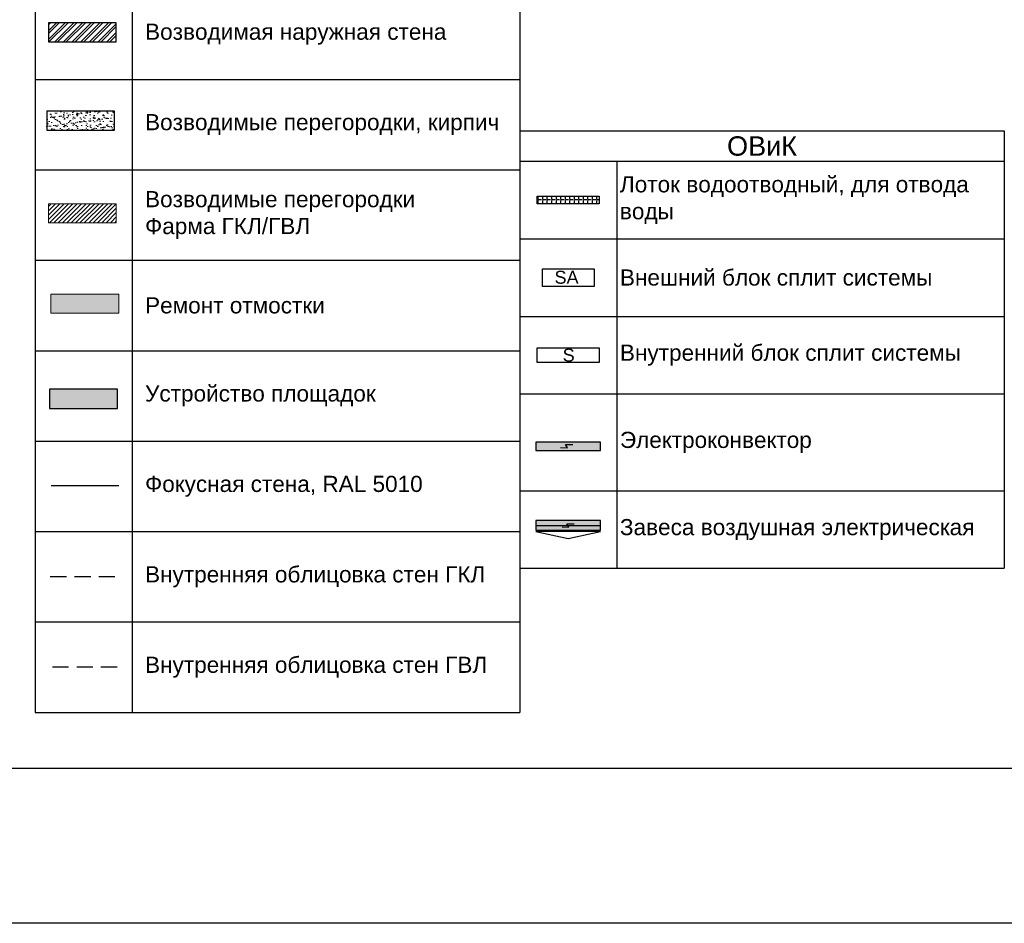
# Model space of a CAD drawing. Header units: millimetres. Extents: x -692150 to 2662533, y -95416 to 65084.
# Tile 464 of 656: x -16668 to -1427, y -57790 to -43801. Entities that reach past the tile are written whole.
import ezdxf
from ezdxf import colors
from ezdxf.entities.mleader import LeaderData, LeaderLine
from ezdxf.math import Vec2, Vec3

# ---------------------------------------------------------------- set-up
doc = ezdxf.new("R2010")
doc.units = ezdxf.units.MM
doc.linetypes.add('CACHE', pattern=[375, 250, -125])
doc.layers.get('Defpoints').update_dxf_attribs({"color": 30})
for name, color, linetype, lineweight in [('03_АР_Возводимые перегородки', 10, 'Continuous', 25), ('10_АР_Мебель размеры', 255, 'Continuous', 0), ('17_АР_Текст', 250, 'Continuous', 0), ('21_АР_Штриховка', 47, 'Continuous', 5), ('28_РАЗВЕРТКИ', 7, 'Continuous', 0)]:
    doc.layers.add(name, color=color, linetype=linetype, lineweight=lineweight)
doc.layers.add('ОВиК', color=7, linetype='Continuous')
doc.styles.add('_ТЕКСТОВЫЙ', font='arial.ttf', dxfattribs={"width": 0.8})
doc.styles.add('HVAC_AEP', font='arial.ttf')
doc.styles.get("Standard").update_dxf_attribs({"font": 'arial.ttf'})
doc.linetypes.add('зигзаг', pattern='A,0.00254,-5.08,[131,ltypeshp.shx,S=5.08,R=0,X=-5.08,Y=0],-10.16,[131,ltypeshp.shx,S=5.08,R=180,X=5.08,Y=0],-5.08', length=20.32254)

# ---------------------------------------------------------------- blocks, each defined once
blk = doc.blocks.new('A$C2C791E13')
at = {"layer": 'ОВиК'}
h = blk.add_hatch(dxfattribs=at)
h.set_pattern_fill('ANGLE', color=10, scale=10)
h.set_pattern_definition([(0, (-2004.725, 44710.24), (0, 69.85), [50.8, -19.05]), (90, (-2004.725, 44710.24), (-69.85, 4e-15), [50.8, -19.05])])
h.paths.add_polyline_path([(960, 115), (960, 0), (0, 0), (0, 115)])
at = {"layer": 'ОВиК', "color": 10}
blk.add_lwpolyline([(960, 115), (960, 0), (0, 0), (0, 115)], close=True, dxfattribs=at)
blk = doc.blocks.new('A$C1A525D4E')
at = {"layer": 'ОВиК', "color": 10}
blk.add_lwpolyline([(-800, 273), (0, 273), (0, 0), (-800, 0)], close=True, dxfattribs=at)
at = {"layer": 'ОВиК', "color": 10, "insert": (-612, 241), "char_height": 200, "attachment_point": 1}
blk.add_mtext('SA', dxfattribs=at)
blk = doc.blocks.new('A$C76EA3EC3')
at = {"layer": 'ОВиК', "color": 10}
blk.add_lwpolyline([(0, 230), (0, 0), (-960, 0), (-960, 230)], close=True, dxfattribs=at)
at = {"layer": 'ОВиК', "color": 10, "insert": (-566, 215), "char_height": 200, "attachment_point": 1}
blk.add_mtext('S', dxfattribs=at)
blk = doc.blocks.new('*U1103')
at = {"layer": 'ОВиК', "true_color": 0xfecc66}
h = blk.add_hatch(color=31, dxfattribs=at)
h.dxf.hatch_style = 1
h.paths.add_polyline_path([(-998, 0), (0, 0), (0, 130), (-998, 130)])
at = {"layer": 'ОВиК', "color": 10}
blk.add_lwpolyline([(-998, 0), (0, 0), (0, 130), (-998, 130)], close=True, dxfattribs=at)
at = {"layer": 'ОВиК'}
blk.add_lwpolyline([(-616, 44), (-511, 41), (-540, 91), (-430, 89)], dxfattribs=at)
blk = doc.blocks.new('A$C5C337CB9')
at = {"layer": 'ОВиК', "true_color": 0xfecc66}
h = blk.add_hatch(color=31, dxfattribs=at)
h.dxf.hatch_style = 1
h.paths.add_polyline_path([(-998, -150), (0, -150), (0, 0), (-998, 0)])
at = {"layer": 'ОВиК', "color": 10}
blk.add_lwpolyline([(-998, -150), (0, -150), (0, 0), (-998, 0)], close=True, dxfattribs=at)
for points in [[(-998, -75), (0, -75)], [(-998, -172), (-499, -279), (0, -172), (-998, -172)]]:
    blk.add_lwpolyline(points, dxfattribs=at)
at = {"layer": 'ОВиК'}
blk.add_lwpolyline([(-595, -99), (-490, -102), (-519, -52), (-409, -54)], dxfattribs=at)
blk = doc.blocks.new('*T184')
at = {"color": 0, "linetype": 'ByBlock', "lineweight": -2, "transparency": 16777216}
for p, q in [((0, 0), (7500, 0)), ((0, 0), (0, -6770)), ((7500, 0), (7500, -6770)), ((0, -470), (7500, -470)), ((1500, -470), (1500, -6770)), ((0, -1670), (7500, -1670)), ((0, -2870), (7500, -2870)), ((0, -4070), (7500, -4070)), ((0, -5570), (7500, -5570)), ((0, -6770), (7500, -6770))]:
    blk.add_line(p, q, dxfattribs=at)
at = {"color": 0, "lineweight": 15, "transparency": 16777216}
for name, p in [('A$C2C791E13', (270, -1127)), ('A$C1A525D4E', (1150, -2406)), ('A$C76EA3EC3', (1230, -3585)), ('*U1103', (1249, -4945)), ('A$C5C337CB9', (1249, -6030))]:
    blk.add_blockref(name, p, dxfattribs=at)
at = {"color": 0, "lineweight": 15, "transparency": 16777216, "style": 'HVAC_AEP'}
for s, insert, char_height, width, attachment_point in [('ОВиК', (3750, -235), 300, 7497, 5), ('Лоток водоотводный, для отвода воды', (1550, -1070), 250, 5900, 4), ('Внешний блок сплит системы', (1550, -2270), 250, 5900, 4), ('Внутренний блок сплит системы', (1550, -3470), 250, 5900, 4), ('Электроконвектор', (1550, -4820), 250, 5900, 4), ('Завеса воздушная электрическая', (1550, -6170), 250, 5900, 4)]:
    blk.add_mtext(s, dxfattribs=dict(at, insert=insert, char_height=char_height, width=width, attachment_point=attachment_point))
blk = doc.blocks.new('_Dot')
at = {"color": 0, "linetype": 'ByBlock', "lineweight": -2}
blk.add_line((-0.5, 0), (-1, 0), dxfattribs=at)
at = {"color": 0, "linetype": 'ByBlock', "const_width": 0.5}
blk.add_lwpolyline([(-0.25, 0, 1), (0.25, 0, 1)], format="xyb", close=True, dxfattribs=at)
blk = doc.blocks.new('*T693')
at = {"color": 0, "linetype": 'ByBlock', "lineweight": -2, "transparency": 16777216}
for p, q in [((0, 0), (7500, 0)), ((0, 0), (0, -27070)), ((7500, 0), (7500, -27070)), ((0, -470), (7500, -470)), ((1500, -470), (1500, -27070)), ((0, -1870), (7500, -1870)), ((0, -3270), (7500, -3270)), ((0, -4670), (7500, -4670)), ((0, -6070), (7500, -6070)), ((0, -7470), (7500, -7470)), ((0, -8870), (7500, -8870)), ((0, -10270), (7500, -10270)), ((0, -11670), (7500, -11670)), ((0, -13070), (7500, -13070)), ((0, -14470), (7500, -14470)), ((0, -15870), (7500, -15870)), ((0, -17270), (7500, -17270)), ((0, -18670), (7500, -18670)), ((0, -20070), (7500, -20070)), ((0, -21470), (7500, -21470)), ((0, -22870), (7500, -22870)), ((0, -24270), (7500, -24270)), ((0, -25670), (7500, -25670)), ((0, -27070), (7500, -27070))]:
    blk.add_line(p, q, dxfattribs=at)
at = {"color": 0, "lineweight": 15, "transparency": 16777216, "style": 'HVAC_AEP'}
for s, insert, char_height, width, attachment_point in [('{\\C256;АС}', (3750, -235), 300, 7497, 5), ('{\\C256;Универсальные окна}', (1700, -1170), 250, 5600, 4), ('{\\C256;Клиентская зона }', (1700, -2570), 250, 5600, 4), ('{\\fTahoma|b0|i0|c204|p34;\\C256;Служебные помещения (БЭК-зона)}', (1700, -3970), 250, 5600, 4), ('{\\C256;Аренда }', (1700, -5370), 250, 5600, 4), ('{\\C256;Зона банка }', (1700, -6770), 250, 5600, 4), ('{\\C256;Зона аптеки  }', (1700, -8170), 250, 5600, 4), ('{\\C256;Зона совместного использования}', (1700, -9570), 250, 5600, 4), ('{\\C256;Соседние помещения }', (1700, -10970), 250, 5600, 4), ('{\\C256;Неремонтируемые помещения }', (1700, -12370), 250, 5600, 4), ('Существующие стены и перегородки', (1700, -13770), 250, 5600, 4), ('Демонтируемые стены и перегородки', (1700, -15170), 250, 5600, 4), ('Возводимая наружная стена', (1700, -16570), 250, 5600, 4), ('Возводимые перегородки, кирпич', (1700, -17970), 250, 5600, 4), ('Возводимые перегородки^JФарма ГКЛ/ГВЛ', (1700, -19370), 250, 5600, 4), ('Ремонт отмостки', (1700, -20770), 250, 5600, 4), ('Устройство площадок', (1700, -22170), 250, 5600, 4), ('Фокусная стена, RAL 5010', (1700, -23570), 250, 5600, 4), ('Внутренняя облицовка стен ГКЛ', (1700, -24970), 250, 5600, 4), ('Внутренняя облицовка стен ГВЛ', (1700, -26370), 250, 5600, 4)]:
    blk.add_mtext(s, dxfattribs=dict(at, insert=insert, char_height=char_height, width=width, attachment_point=attachment_point))

msp = doc.modelspace()

# ---------------------------------------------------------------- hatches: boundary and pattern name
at = {"layer": '03_АР_Возводимые перегородки', "lineweight": 0}
h = msp.add_hatch(dxfattribs=at)
h.set_pattern_fill('ANSI32', color=256, scale=10)
h.paths.add_polyline_path([(-15172.2, -43848.3), (-16223.6, -43848.3), (-16223.6, -44143.8), (-15172.2, -44143.8)])
at = {"layer": '03_АР_Возводимые перегородки', "lineweight": 0, "ltscale": 7}
h = msp.add_hatch(dxfattribs=at)
h.set_pattern_fill('AR-SAND', color=10, scale=2)
h.set_pattern_definition([(37.5, (36243.486, -32362.65), (-3.20006, 97.88265), [0, -77.216, 0, -86.36, 0, -82.55]), (7.5, (36243.49, -32362.65), (89.90466, 143.36502), [0, -41.656, 0, -69.596, 0, -26.67]), (327.5, (36181, -32362.65), (158.19847, 0.28744), [0, -25.4, 0, -91.44, 0, -119.38]), (317.5, (36181, -32362.65), (152.7113, 44.58586), [0, -12.7, 0, -59.944, 0, -68.58])])
h.paths.add_polyline_path([(-15197.8, -45215.4), (-16249.2, -45215.4), (-16249.2, -45510.9), (-15197.8, -45510.9)])
at = {"layer": '21_АР_Штриховка', "lineweight": 0, "true_color": 0x8db3f2}
h = msp.add_hatch(dxfattribs=at)
h.set_pattern_fill('ANSI31', color=151, scale=15)
h.set_pattern_definition([(45, (80677.2, 115605.86), (-33.67596, 33.67596), [])])
h.paths.add_polyline_path([(-15171.9, -46649.8), (-16223.2, -46649.8), (-16223.2, -46945.3), (-15171.9, -46945.3)])
at = {"layer": '21_АР_Штриховка', "lineweight": 0, "true_color": 0x139b48, "transparency": 33554483}
h = msp.add_hatch(color=114, dxfattribs=at)
h.dxf.hatch_style = 1
h.paths.add_polyline_path([(-15133.5, -48049.7), (-16184.9, -48049.7), (-16184.9, -48345.2), (-15133.5, -48345.2)])
at = {"layer": '21_АР_Штриховка', "lineweight": 0, "true_color": 0xc7c8ca, "transparency": 33554483}
h = msp.add_hatch(color=9, dxfattribs=at)
h.dxf.hatch_style = 1
h.paths.add_polyline_path([(-15152.8, -49522.7), (-16204.2, -49522.7), (-16204.2, -49818.2), (-15152.8, -49818.2)])

# ---------------------------------------------------------------- linework, layer by layer
at = {"layer": '03_АР_Возводимые перегородки'}
for points in [[(-15172.2, -43848.3), (-16223.6, -43848.3), (-16223.6, -44143.8), (-15172.2, -44143.8)], [(-15197.8, -45215.4), (-16249.2, -45215.4), (-16249.2, -45510.9), (-15197.8, -45510.9)], [(-15152.8, -49522.7), (-16204.2, -49522.7), (-16204.2, -49818.2), (-15152.8, -49818.2)]]:
    msp.add_lwpolyline(points, close=True, dxfattribs=at)
at = {"layer": '03_АР_Возводимые перегородки', "linetype": 'CACHE', "lineweight": 30}
msp.add_lwpolyline([(-16193.7, -52421.7), (-15142.4, -52421.7)], dxfattribs=at)
at = {"layer": '03_АР_Возводимые перегородки', "color": 217, "linetype": 'CACHE', "lineweight": 30, "true_color": 0x93278f}
msp.add_lwpolyline([(-16160, -53819.5), (-15108.6, -53819.5)], dxfattribs=at)
at = {"layer": '21_АР_Штриховка', "color": 151, "lineweight": 0, "true_color": 0x8db3f2}
msp.add_lwpolyline([(-15171.9, -46649.8), (-16223.2, -46649.8), (-16223.2, -46945.3), (-15171.9, -46945.3)], close=True, dxfattribs=at)
at = {"layer": '21_АР_Штриховка', "color": 114, "lineweight": 0, "true_color": 0x139b48}
msp.add_lwpolyline([(-15133.5, -48049.7), (-16184.9, -48049.7), (-16184.9, -48345.2), (-15133.5, -48345.2)], close=True, dxfattribs=at)
at = {"layer": '21_АР_Штриховка', "color": 146, "linetype": 'зигзаг', "lineweight": 30, "ltscale": 5, "true_color": 0x004f7c}
msp.add_lwpolyline([(-16182.1, -51012), (-15130.7, -51012)], dxfattribs=at)
at = {"layer": 'Defpoints', "color": 1}
msp.add_lwpolyline([(-158394.8, -24951.8), (39622.9, -24951.8), (39622.9, -57789.5), (-158394.8, -57789.5)], close=True, dxfattribs=at)
at = {"layer": 'Defpoints'}
msp.add_lwpolyline([(39622.9, -55394.4), (-153407.1, -55394.4)], dxfattribs=at)

# ---------------------------------------------------------------- block references
for name, p in [('*T693', (-16427.1, -27455.1)), ('*T184', (-8927.1, -45523.9))]:
    msp.add_blockref(name, p)

# ---------------------------------------------------------------- leaders
at = {"layer": '10_АР_Мебель размеры', "color": 10}
ml = msp.add_multileader_mtext('Standard', dxfattribs=at)
ml.set_content('5%', color=10, style='_ТЕКСТОВЫЙ')
ml.set_leader_properties(lineweight=0)
ml.set_arrow_properties(name='DOT')
ml.build(insert=Vec2(0, 0))
ml.multileader.update_dxf_attribs({"text_left_attachment_type": 6, "text_right_attachment_type": 6, "dogleg_length": 0.36, "arrow_head_size": 50, "scale": 100})
ctx = ml.context
ctx.base_point, ctx.scale, ctx.char_height, ctx.arrow_head_size, ctx.landing_gap_size, ctx.plane_origin, ctx.plane_x_axis, ctx.plane_y_axis = Vec3(-37386.6, -46548), 100, 250, 50, 100, Vec3(-42405.8, -36474.9), Vec3(0, 1), Vec3(-1, 0)
ctx.left_attachment, ctx.right_attachment, ctx.attachment_type = 6, 6, 2
notes = []
notes.append((ctx, [(0, (0, 0, 0), (0, 0), (1, 0), 1, [])]))
ctx.mtext.insert, ctx.mtext.text_direction, ctx.mtext.rotation, ctx.mtext.width, ctx.mtext.defined_height, ctx.mtext.flow_direction = Vec3(-37686.6, -46448), Vec3(0, 1), 1.5707963, 525.565, 310.2, 5
ml = msp.add_multileader_mtext('Standard', dxfattribs=at)
ml.set_content('5%', color=10, style='_ТЕКСТОВЫЙ')
ml.set_leader_properties(lineweight=0)
ml.set_arrow_properties(name='DOT')
ml.build(insert=Vec2(0, 0))
ml.multileader.update_dxf_attribs({"text_left_attachment_type": 6, "text_right_attachment_type": 6, "dogleg_length": 0.36, "arrow_head_size": 50, "scale": 100})
ctx = ml.context
ctx.base_point, ctx.scale, ctx.char_height, ctx.arrow_head_size, ctx.landing_gap_size, ctx.plane_origin, ctx.plane_x_axis, ctx.plane_y_axis = Vec3(-38450.5, -46648.4), 100, 250, 50, 100, Vec3(-43469.7, -36575.3), Vec3(0, 1), Vec3(-1, 0)
ctx.left_attachment, ctx.right_attachment, ctx.attachment_type = 6, 6, 2
notes.append((ctx, [(0, (0, 0, 0), (0, 0), (1, 0), 1, [])]))
ctx.mtext.insert, ctx.mtext.text_direction, ctx.mtext.rotation, ctx.mtext.width, ctx.mtext.defined_height, ctx.mtext.flow_direction = Vec3(-38750.5, -46548.4), Vec3(0, 1), 1.5707963, 525.565, 310.2, 5
at = {"layer": '17_АР_Текст', "lineweight": 18}
ml = msp.add_multileader_mtext('Standard', dxfattribs=at)
ml.set_content('ЦСУ оборудование:\\PМонитор 23,8"\\PСистемный блок (с комплектующими)\\PИсточник бесперебойного питания\\PМышь, клавиатура\\PWeb-камера\\PМФУ лазерный', color=256, style='_ТЕКСТОВЫЙ')
ml.set_leader_properties(lineweight=0)
ml.set_arrow_properties(name='DOT')
ml.build(insert=Vec2(0, 0))
ml.multileader.update_dxf_attribs({"text_left_attachment_type": 6, "text_right_attachment_type": 6, "dogleg_length": 0.36, "arrow_head_size": 50, "scale": 100})
ctx = ml.context
ctx.base_point, ctx.scale, ctx.char_height, ctx.arrow_head_size, ctx.landing_gap_size, ctx.plane_origin = Vec3(-74068.3, -45779.6), 100, 200, 50, 100, Vec3(-68828.3, -40627.4)
ctx.left_attachment, ctx.right_attachment, ctx.attachment_type = 6, 6, 2
notes.append((ctx, [(1, (1, 1, 0), (-74104.3, -45779.6), (1, 0), 36, [(0, [(-74104.3, -44789.7)], 0, [])])]))
ctx.mtext.insert, ctx.mtext.width, ctx.mtext.defined_height, ctx.mtext.flow_direction = Vec3(-73968.3, -45524.1), 5220.324, 815.5, 5
ml = msp.add_multileader_mtext('Standard', dxfattribs=at)
ml.set_content('ЦСУ оборудование:\\PМонитор 23,8"\\PСистемный блок (с комплектующими)\\PИсточник бесперебойного питания\\PМышь, клавиатура\\PWeb-камера\\PМФУ лазерный', color=256, style='_ТЕКСТОВЫЙ')
ml.set_leader_properties(lineweight=0)
ml.set_arrow_properties(name='DOT')
ml.build(insert=Vec2(0, 0))
ml.multileader.update_dxf_attribs({"text_left_attachment_type": 6, "text_right_attachment_type": 6, "dogleg_length": 0.36, "arrow_head_size": 50, "scale": 100})
ctx = ml.context
ctx.base_point, ctx.scale, ctx.char_height, ctx.arrow_head_size, ctx.landing_gap_size, ctx.plane_origin = Vec3(-74068.3, -49557), 100, 200, 50, 100, Vec3(-68828.3, -44334.1)
ctx.left_attachment, ctx.right_attachment, ctx.attachment_type = 6, 6, 2
notes.append((ctx, [(1, (1, 1, 0), (-74104.3, -49557), (1, 0), 36, [(0, [(-74104.3, -48496.4)], 0, [])])]))
ctx.mtext.insert, ctx.mtext.width, ctx.mtext.defined_height, ctx.mtext.flow_direction = Vec3(-73968.3, -49301.5), 5220.324, 815.5, 5
at = {"layer": '28_РАЗВЕРТКИ', "lineweight": 18}
ml = msp.add_multileader_mtext('Standard', dxfattribs=at)
ml.set_content('{\\C1;\\c1316095;Маршрутизатор (ШхВ,мм): 267х43,6*}', color=256, style='_ТЕКСТОВЫЙ')
ml.set_leader_properties(color=(255, 10, 10), lineweight=0)
ml.set_arrow_properties(name='DOT')
ml.build(insert=Vec2(0, 0))
ml.multileader.update_dxf_attribs({"text_left_attachment_type": 6, "text_right_attachment_type": 6, "dogleg_length": 0.108, "arrow_head_size": 50, "scale": 100})
ctx = ml.context
ctx.base_point, ctx.scale, ctx.char_height, ctx.arrow_head_size, ctx.landing_gap_size, ctx.plane_origin = Vec3(95563.2, -49233.3), 100, 120, 50, 100, Vec3(106367.4, -49993.4)
ctx.left_attachment, ctx.right_attachment, ctx.text_align_type, ctx.attachment_type = 6, 6, 2, 2
notes.append((ctx, [(0, (1, 1, 0), (97030, -49233.3), (-1, 0), 10.8, [(0, [(97030.3, -50571.1)], 0, [])])]))
ctx.mtext.insert, ctx.mtext.width, ctx.mtext.alignment, ctx.mtext.flow_direction = Vec3(96919.3, -49078), 1544.918, 3, 5
ml = msp.add_multileader_mtext('Standard', dxfattribs=at)
ml.set_content('7', color=256, style='_ТЕКСТОВЫЙ')
ml.set_leader_properties(lineweight=0)
ml.set_arrow_properties(name='DOT')
ml.build(insert=Vec2(0, 0))
ml.multileader.update_dxf_attribs({"text_left_attachment_type": 6, "text_right_attachment_type": 6, "dogleg_length": 0.36, "arrow_head_size": 100, "scale": 100})
ctx = ml.context
ctx.base_point, ctx.scale, ctx.char_height, ctx.arrow_head_size, ctx.landing_gap_size, ctx.plane_origin = Vec3(118482.2, -49392.4), 100, 200, 100, 100, Vec3(112816.3, -50555.1)
ctx.left_attachment, ctx.right_attachment, ctx.text_align_type, ctx.attachment_type = 6, 6, 2, 2
notes.append((ctx, [(1, (1, 1, 0), (118821.8, -49392.4), (-1, 0), 36, [(0, [(118821.8, -50188.3)], 0, [])])]))
ctx.mtext.insert, ctx.mtext.width, ctx.mtext.defined_height, ctx.mtext.alignment, ctx.mtext.flow_direction = Vec3(118685.8, -49152.4), 4162.111, 812.4, 3, 5
for ctx, leaders in notes:
    for number, flags, end, landing, length, lines in leaders:
        leader = LeaderData()
        leader.index, (leader.has_last_leader_line, leader.has_dogleg_vector, leader.attachment_direction) = number, flags
        leader.last_leader_point, leader.dogleg_vector, leader.dogleg_length = Vec3(end), Vec3(landing), length
        for number, points, colour, breaks in lines:
            line = LeaderLine()
            line.index, line.vertices, line.color, line.breaks = number, Vec3.list(points), colors.encode_raw_color(colour), breaks
            leader.lines.append(line)
        ctx.leaders.append(leader)

doc.saveas('drawing.dxf')
